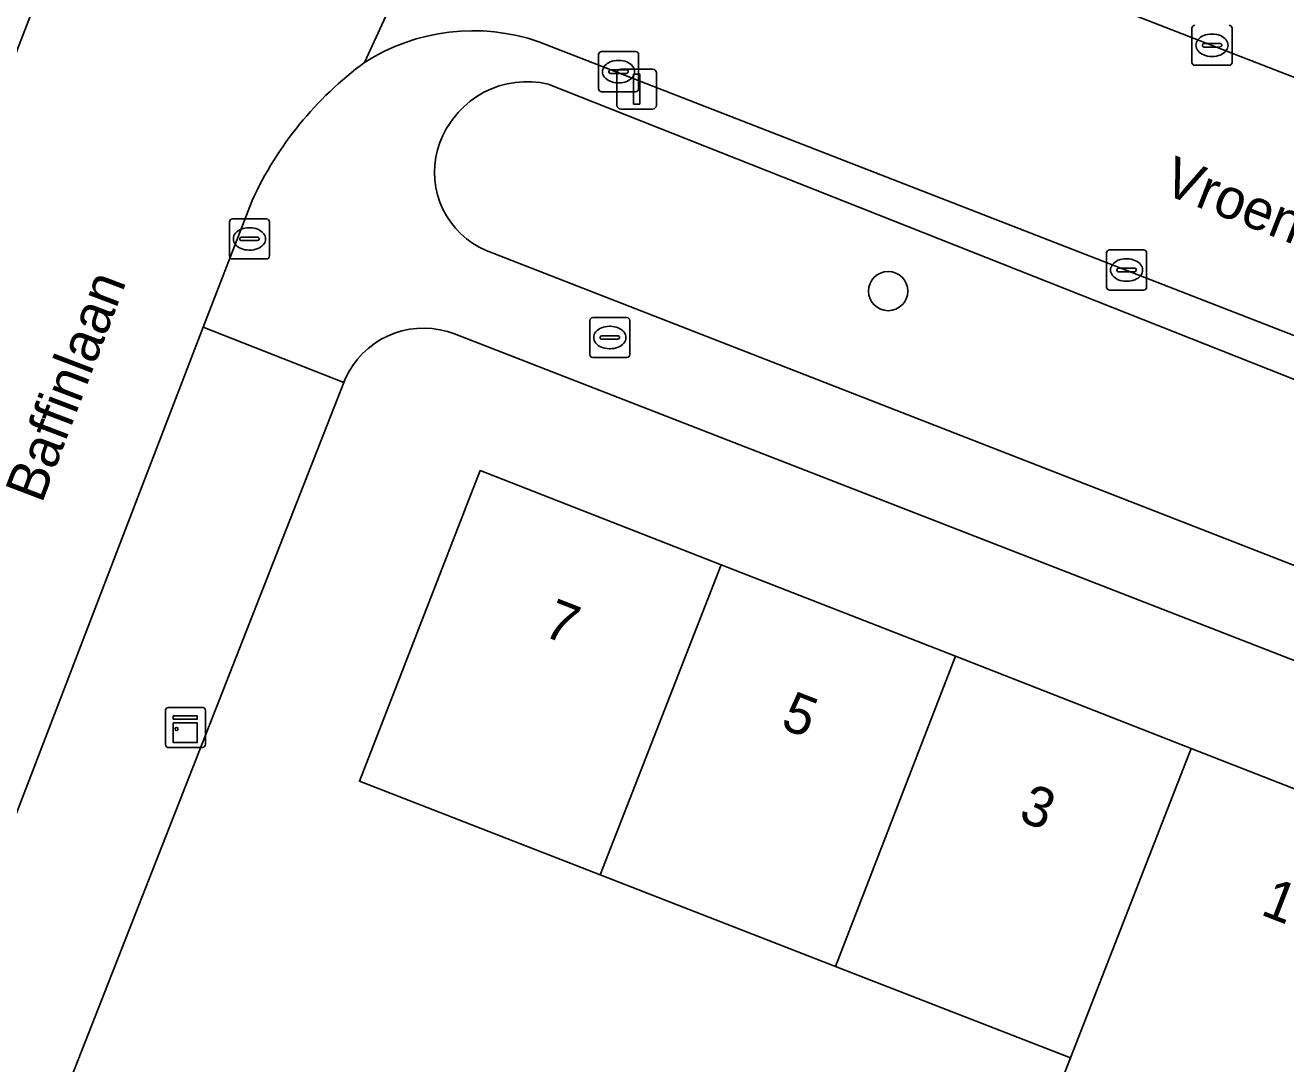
# Model space of a CAD drawing. Extents: x 161248 to 161848, y 384871 to 385383.
# Drawn here: x 161608.6 to 161640.06, y 385097.58 to 385123.49 of the extents above; entities that cross this region are included whole.
import ezdxf

# ---------------------------------------------------------------- set-up
doc = ezdxf.new("R2010")
doc.units = 0
for name, color, linetype in [('IMGEO_Boom', 7, 'Continuous'), ('IMGEO_Brandkraan', 7, 'Continuous'), ('IMGEO_Erf', 7, 'Continuous'), ('IMGEO_Groenvoorziening', 7, 'Continuous'), ('IMGEO_Kast', 7, 'Continuous'), ('IMGEO_Kolk', 7, 'Continuous'), ('IMGEO_Lichtmast', 7, 'Continuous'), ('IMGEO_Openbare_ruimte_label', 7, 'Continuous'), ('IMGEO_Pand', 7, 'Continuous'), ('IMGEO_Pand_nummerreeks', 7, 'Continuous'), ('IMGEO_Parkeervlak_open', 7, 'Continuous'), ('IMGEO_Rijbaan_lokaal_open', 7, 'Continuous'), ('IMGEO_Voetpad_open', 7, 'Continuous')]:
    doc.layers.add(name, color=color, linetype=linetype)

msp = doc.modelspace()

# ---------------------------------------------------------------- linework, layer by layer
at = {"layer": 'IMGEO_Boom'}
msp.add_circle((161630.137, 385116.861), 0.489, dxfattribs=at)
at = {"layer": 'IMGEO_Brandkraan'}
for p, q in [((161622.689, 385115.276), (161622.689, 385116.128)), ((161622.764, 385116.202), (161623.616, 385116.202)), ((161623.177, 385115.982), (161623.202, 385115.982)), ((161623.69, 385116.128), (161623.69, 385115.276)), ((161622.948, 385115.696), (161622.948, 385115.708)), ((161622.991, 385115.745), (161623.389, 385115.745)), ((161623.432, 385115.708), (161623.432, 385115.696)), ((161623.386, 385115.659), (161622.988, 385115.659)), ((161623.2, 385115.422), (161623.175, 385115.422)), ((161623.616, 385115.202), (161622.764, 385115.202))]:
    msp.add_line(p, q, dxfattribs=at)
for points in [[(161622.689, 385115.276), (161622.689, 385116.128)], [(161622.764, 385116.202), (161623.616, 385116.202)], [(161623.69, 385116.128), (161623.69, 385115.276)], [(161623.616, 385115.202), (161622.764, 385115.202)]]:
    msp.add_lwpolyline(points, dxfattribs=at)
for centre, radius, start, end in [((161622.766, 385116.126), 0.0765, 91.552, 178.448), ((161622.766, 385116.126), 0.0765, 91.552, 178.448), ((161623.614, 385116.126), 0.0765, 1.552, 88.448), ((161623.614, 385116.126), 0.0765, 1.552, 88.448), ((161622.988, 385115.705), 0.0403, 85.8775, 175.7526), ((161622.985, 385115.695), 0.0366, 178.938, 274.7102), ((161623.389, 385115.702), 0.043, 264.8664, 352.4533), ((161623.393, 385115.707), 0.0386, 1.7309, 96.639), ((161622.766, 385115.278), 0.0765, 181.552, 268.448), ((161622.766, 385115.278), 0.0765, 181.552, 268.448), ((161623.614, 385115.278), 0.0765, 271.552, 358.448), ((161623.614, 385115.278), 0.0765, 271.552, 358.448)]:
    msp.add_arc(centre, radius, start, end, dxfattribs=at)
for centre, major_axis, ratio, start_param, end_param in [((161623.176, 385115.702), (-0.387, 0.002), 0.722429, 4.712389, 7.853982), ((161623.201, 385115.702), (-0.39, 0.002), 0.717154, 1.570796, 4.712389)]:
    msp.add_ellipse(centre, major_axis=major_axis, ratio=ratio, start_param=start_param, end_param=end_param, dxfattribs=at)
at = {"layer": 'IMGEO_Erf'}
for points in [[(161644.724, 385105.911), (161619.316, 385115.79), (161619.135, 385115.851), (161618.949, 385115.896), (161618.759, 385115.925), (161618.568, 385115.936), (161618.377, 385115.93), (161618.187, 385115.907), (161618, 385115.867), (161617.817, 385115.81), (161617.64, 385115.738), (161617.47, 385115.65), (161617.309, 385115.547), (161617.157, 385115.43), (161617.017, 385115.3), (161616.889, 385115.158), (161616.774, 385115.005), (161616.673, 385114.842), (161616.587, 385114.671), (161616.549, 385114.582), (161609.588, 385096.835)], [(161633.583, 385094.893), (161634.689, 385097.731), (161628.823, 385100.011), (161622.948, 385102.294), (161616.939, 385104.629), (161619.952, 385112.383), (161625.973, 385110.031), (161631.817, 385107.748), (161637.698, 385105.451), (161643.642, 385103.129)]]:
    msp.add_lwpolyline(points, dxfattribs=at)
at = {"layer": 'IMGEO_Groenvoorziening'}
msp.add_lwpolyline([(161642.755, 385113.676), (161621.652, 385122.026), (161621.449, 385122.064), (161621.244, 385122.084), (161621.037, 385122.085), (161620.832, 385122.068), (161620.628, 385122.033), (161620.429, 385121.979), (161620.235, 385121.908), (161620.048, 385121.82), (161619.87, 385121.716), (161619.702, 385121.596), (161619.546, 385121.462), (161619.402, 385121.314), (161619.271, 385121.154), (161619.213, 385121.071), (161619.109, 385120.912), (161619.019, 385120.744), (161618.945, 385120.569), (161618.887, 385120.388), (161618.845, 385120.202), (161618.82, 385120.014), (161618.812, 385119.824), (161618.821, 385119.634), (161618.847, 385119.446), (161618.89, 385119.26), (161618.949, 385119.079), (161619.024, 385118.905), (161619.114, 385118.737), (161619.218, 385118.579), (161619.337, 385118.43), (161619.468, 385118.292), (161619.612, 385118.167), (161619.765, 385118.055), (161619.928, 385117.957), (161620.1, 385117.875), (161641.19, 385109.659)], dxfattribs=at)
at = {"layer": 'IMGEO_Kast'}
for p, q in [((161612.097, 385105.546), (161612.097, 385106.387)), ((161612.097, 385106.387), (161612.097, 385105.546)), ((161612.172, 385106.471), (161613.013, 385106.471)), ((161613.013, 385106.471), (161612.172, 385106.471)), ((161613.097, 385106.396), (161613.097, 385105.555)), ((161613.097, 385105.555), (161613.097, 385106.396)), ((161613.022, 385105.471), (161612.181, 385105.471)), ((161612.181, 385105.471), (161613.022, 385105.471))]:
    msp.add_line(p, q, dxfattribs=at)
for points in [[(161612.292, 385106.261), (161612.892, 385106.261), (161612.892, 385106.176), (161612.292, 385106.176), (161612.292, 385106.261)], [(161612.292, 385106.086), (161612.892, 385106.086), (161612.892, 385105.597), (161612.292, 385105.597), (161612.292, 385106.086)]]:
    msp.add_lwpolyline(points, dxfattribs=at)
msp.add_circle((161612.376, 385105.935), 0.0377, dxfattribs=at)
for centre, start, end in [((161612.175, 385106.393), 92.4484, 184.2845), ((161612.175, 385106.393), 92.4484, 184.2845), ((161613.019, 385106.393), 2.4484, 94.2845), ((161613.019, 385106.393), 2.4484, 94.2845), ((161612.175, 385105.549), 182.4484, 274.2845), ((161612.175, 385105.549), 182.4484, 274.2845), ((161613.019, 385105.549), 272.4484, 4.2845), ((161613.019, 385105.549), 272.4484, 4.2845)]:
    msp.add_arc(centre, 0.0779, start, end, dxfattribs=at)
at = {"layer": 'IMGEO_Kolk'}
for p, q in [((161637.72, 385122.568), (161637.72, 385123.42)), ((161638.208, 385123.274), (161638.233, 385123.274)), ((161638.721, 385123.42), (161638.721, 385122.568)), ((161637.979, 385122.988), (161637.979, 385123)), ((161638.417, 385122.951), (161638.019, 385122.951)), ((161638.022, 385123.037), (161638.42, 385123.037)), ((161638.463, 385123), (161638.463, 385122.988)), ((161622.907, 385121.91), (161622.907, 385122.762)), ((161622.982, 385122.836), (161623.834, 385122.836)), ((161623.395, 385122.616), (161623.42, 385122.616)), ((161623.908, 385122.762), (161623.908, 385121.91)), ((161638.231, 385122.714), (161638.206, 385122.714)), ((161623.166, 385122.33), (161623.166, 385122.342)), ((161623.604, 385122.293), (161623.206, 385122.293)), ((161623.209, 385122.379), (161623.607, 385122.379)), ((161623.65, 385122.342), (161623.65, 385122.33)), ((161638.647, 385122.494), (161637.795, 385122.494)), ((161623.418, 385122.056), (161623.393, 385122.056)), ((161623.834, 385121.836), (161622.982, 385121.836)), ((161613.695, 385117.737), (161613.695, 385118.589)), ((161613.77, 385118.663), (161614.622, 385118.663)), ((161614.696, 385118.589), (161614.696, 385117.737)), ((161613.997, 385118.206), (161614.395, 385118.206)), ((161614.183, 385118.443), (161614.208, 385118.443)), ((161613.954, 385118.157), (161613.954, 385118.169)), ((161614.392, 385118.12), (161613.994, 385118.12)), ((161614.206, 385117.883), (161614.181, 385117.883)), ((161614.438, 385118.169), (161614.438, 385118.157)), ((161635.662, 385117.886), (161636.514, 385117.886)), ((161614.622, 385117.663), (161613.77, 385117.663)), ((161635.587, 385116.96), (161635.587, 385117.812)), ((161636.075, 385117.666), (161636.1, 385117.666)), ((161636.588, 385117.812), (161636.588, 385116.96)), ((161635.846, 385117.38), (161635.846, 385117.392)), ((161636.284, 385117.343), (161635.886, 385117.343)), ((161635.889, 385117.429), (161636.287, 385117.429)), ((161636.33, 385117.392), (161636.33, 385117.38)), ((161636.098, 385117.106), (161636.073, 385117.106)), ((161636.514, 385116.886), (161635.662, 385116.886))]:
    msp.add_line(p, q, dxfattribs=at)
for points in [[(161637.72, 385122.568), (161637.72, 385123.42)], [(161638.721, 385123.42), (161638.721, 385122.568)], [(161622.907, 385121.91), (161622.907, 385122.762)], [(161622.982, 385122.836), (161623.834, 385122.836)], [(161623.908, 385122.762), (161623.908, 385121.91)], [(161638.647, 385122.494), (161637.795, 385122.494)], [(161623.834, 385121.836), (161622.982, 385121.836)], [(161613.695, 385117.737), (161613.695, 385118.589)], [(161613.77, 385118.663), (161614.622, 385118.663)], [(161614.696, 385118.589), (161614.696, 385117.737)], [(161635.662, 385117.886), (161636.514, 385117.886)], [(161614.622, 385117.663), (161613.77, 385117.663)], [(161635.587, 385116.96), (161635.587, 385117.812)], [(161636.588, 385117.812), (161636.588, 385116.96)], [(161636.514, 385116.886), (161635.662, 385116.886)]]:
    msp.add_lwpolyline(points, dxfattribs=at)
for centre, radius, start, end in [((161637.797, 385123.418), 0.0765, 91.552, 178.448), ((161637.797, 385123.418), 0.0765, 91.552, 178.448), ((161638.645, 385123.418), 0.0765, 1.552, 88.448), ((161638.645, 385123.418), 0.0765, 1.552, 88.448), ((161638.019, 385122.997), 0.0403, 85.8775, 175.7526), ((161638.016, 385122.987), 0.0366, 178.938, 274.7102), ((161638.42, 385122.994), 0.043, 264.8664, 352.4533), ((161638.424, 385122.999), 0.0386, 1.7309, 96.639), ((161622.984, 385122.76), 0.0765, 91.552, 178.448), ((161622.984, 385122.76), 0.0765, 91.552, 178.448), ((161623.832, 385122.76), 0.0765, 1.552, 88.448), ((161623.832, 385122.76), 0.0765, 1.552, 88.448), ((161623.206, 385122.339), 0.0403, 85.8775, 175.7526), ((161623.203, 385122.329), 0.0366, 178.938, 274.7102), ((161623.607, 385122.336), 0.043, 264.8664, 352.4533), ((161623.611, 385122.341), 0.0386, 1.7309, 96.639), ((161637.797, 385122.57), 0.0765, 181.552, 268.448), ((161637.797, 385122.57), 0.0765, 181.552, 268.448), ((161638.645, 385122.57), 0.0765, 271.552, 358.448), ((161638.645, 385122.57), 0.0765, 271.552, 358.448), ((161622.984, 385121.912), 0.0765, 181.552, 268.448), ((161622.984, 385121.912), 0.0765, 181.552, 268.448), ((161623.832, 385121.912), 0.0765, 271.552, 358.448), ((161623.832, 385121.912), 0.0765, 271.552, 358.448), ((161613.772, 385118.587), 0.0765, 91.552, 178.448), ((161613.772, 385118.587), 0.0765, 91.552, 178.448), ((161614.62, 385118.587), 0.0765, 1.552, 88.448), ((161614.62, 385118.587), 0.0765, 1.552, 88.448), ((161613.994, 385118.166), 0.0403, 85.8775, 175.7526), ((161614.399, 385118.168), 0.0386, 1.7309, 96.639), ((161613.991, 385118.156), 0.0366, 178.938, 274.7102), ((161614.395, 385118.163), 0.043, 264.8664, 352.4533), ((161635.664, 385117.81), 0.0765, 91.552, 178.448), ((161635.664, 385117.81), 0.0765, 91.552, 178.448), ((161636.512, 385117.81), 0.0765, 1.552, 88.448), ((161636.512, 385117.81), 0.0765, 1.552, 88.448), ((161613.772, 385117.739), 0.0765, 181.552, 268.448), ((161613.772, 385117.739), 0.0765, 181.552, 268.448), ((161614.62, 385117.739), 0.0765, 271.552, 358.448), ((161614.62, 385117.739), 0.0765, 271.552, 358.448), ((161635.886, 385117.389), 0.0403, 85.8775, 175.7526), ((161635.883, 385117.379), 0.0366, 178.938, 274.7102), ((161636.287, 385117.386), 0.043, 264.8664, 352.4533), ((161636.291, 385117.391), 0.0386, 1.7309, 96.639), ((161635.664, 385116.962), 0.0765, 181.552, 268.448), ((161635.664, 385116.962), 0.0765, 181.552, 268.448), ((161636.512, 385116.962), 0.0765, 271.552, 358.448), ((161636.512, 385116.962), 0.0765, 271.552, 358.448)]:
    msp.add_arc(centre, radius, start, end, dxfattribs=at)
for centre, major_axis, ratio, start_param, end_param in [((161638.207, 385122.994), (-0.387, 0.002), 0.722429, 4.712389, 7.853982), ((161638.232, 385122.994), (-0.39, 0.002), 0.717154, 1.570796, 4.712389), ((161623.394, 385122.336), (-0.387, 0.002), 0.722429, 4.712389, 7.853982), ((161623.419, 385122.336), (-0.39, 0.002), 0.717154, 1.570796, 4.712389), ((161614.182, 385118.163), (-0.387, 0.002), 0.722429, 4.712389, 7.853982), ((161614.207, 385118.163), (-0.39, 0.002), 0.717154, 1.570796, 4.712389), ((161636.074, 385117.386), (-0.387, 0.002), 0.722429, 4.712389, 7.853982), ((161636.099, 385117.386), (-0.39, 0.002), 0.717154, 1.570796, 4.712389)]:
    msp.add_ellipse(centre, major_axis=major_axis, ratio=ratio, start_param=start_param, end_param=end_param, dxfattribs=at)
at = {"layer": 'IMGEO_Lichtmast'}
for p, q in [((161623.365, 385121.5), (161623.365, 385122.3)), ((161623.365, 385122.3), (161623.365, 385121.5)), ((161623.465, 385122.4), (161624.255, 385122.4)), ((161624.255, 385122.4), (161623.465, 385122.4)), ((161624.355, 385122.3), (161624.355, 385121.5)), ((161624.355, 385121.5), (161624.355, 385122.3)), ((161624.255, 385121.4), (161623.465, 385121.4)), ((161623.465, 385121.4), (161624.255, 385121.4))]:
    msp.add_line(p, q, dxfattribs=at)
msp.add_lwpolyline([(161623.785, 385122.275), (161623.935, 385122.275), (161623.935, 385121.525), (161623.785, 385121.525), (161623.785, 385122.275)], dxfattribs=at)
for centre, start, end in [((161623.465, 385122.3), 90, 180), ((161623.465, 385122.3), 90, 180), ((161624.255, 385122.3), 0, 90), ((161624.255, 385122.3), 360, 90), ((161623.465, 385121.5), 180, 270), ((161623.465, 385121.5), 180, 270), ((161624.255, 385121.5), 270, 0), ((161624.255, 385121.5), 270, 0)]:
    msp.add_arc(centre, 0.1, start, end, dxfattribs=at)
at = {"layer": 'IMGEO_Pand'}
for points in [[(161619.952, 385112.383), (161616.939, 385104.629), (161622.948, 385102.294), (161625.973, 385110.031)], [(161628.823, 385100.011), (161631.817, 385107.748), (161625.973, 385110.031), (161622.948, 385102.294)], [(161634.689, 385097.731), (161637.698, 385105.451), (161631.817, 385107.748), (161628.823, 385100.011)], [(161643.642, 385103.129), (161637.698, 385105.451), (161634.689, 385097.731), (161633.583, 385094.893), (161639.51, 385092.589), (161640.622, 385095.425)]]:
    msp.add_lwpolyline(points, close=True, dxfattribs=at)
at = {"layer": 'IMGEO_Parkeervlak_open'}
msp.add_lwpolyline([(161666.218, 385117.983), (161628.462, 385132.746), (161627.342, 385129.684), (161627.284, 385129.542), (161627.194, 385129.36), (161627.088, 385129.188), (161626.967, 385129.026), (161626.831, 385128.875), (161626.683, 385128.737), (161626.523, 385128.613), (161626.353, 385128.503), (161626.173, 385128.409), (161625.986, 385128.332), (161625.793, 385128.271), (161625.595, 385128.229), (161625.394, 385128.204), (161625.192, 385128.197), (161624.989, 385128.208), (161624.789, 385128.237), (161624.592, 385128.284), (161624.4, 385128.348), (161625.181, 385128.058), (161665.69, 385112.325)], dxfattribs=at)
at = {"layer": 'IMGEO_Rijbaan_lokaal_open'}
for points in [[(161617.068, 385122.566), (161621.309, 385131.792), (161621.125, 385132.329), (161620.99, 385132.881), (161620.905, 385133.442), (161620.87, 385134.008), (161620.886, 385134.576), (161620.952, 385135.14), (161621.069, 385135.695), (161621.643, 385137.167), (161615.139, 385139.701), (161614.984, 385139.765), (161614.55, 385138.633), (161612.455, 385133.276), (161609.658, 385126.137), (161608.098, 385122.102), (161601.214, 385104.169), (161594.264, 385086.477)], [(161625.181, 385128.058), (161624.4, 385128.348), (161623.997, 385128.554), (161623.578, 385128.816), (161623.184, 385129.114), (161622.818, 385129.446), (161622.483, 385129.81), (161622.183, 385130.202), (161621.918, 385130.619), (161621.816, 385130.778), (161621.54, 385131.274), (161621.309, 385131.792), (161617.068, 385122.566)], [(161621.419, 385123.084), (161659.112, 385108.427), (161663.998, 385106.512), (161664.299, 385106.388), (161666.502, 385111.992), (161665.69, 385112.325), (161625.181, 385128.058)], [(161599.431, 385081.45), (161600.202, 385082.833), (161600.836, 385084.252), (161603.558, 385091.164), (161606.772, 385099.678), (161610.967, 385110.567), (161613.044, 385115.957), (161614.264, 385119.122)]]:
    msp.add_lwpolyline(points, dxfattribs=at)
for centre, radius, start, end in [((161619.781, 385118.309), 5.048, 71.0665, 122.5121), ((161622.314, 385115.431), 8.856, 126.3265, 155.3707)]:
    msp.add_arc(centre, radius, start, end, dxfattribs=at)
at = {"layer": 'IMGEO_Voetpad_open'}
for points in [[(161594.264, 385086.477), (161601.214, 385104.169), (161608.098, 385122.102), (161609.658, 385126.137), (161608.644, 385126.544), (161611.408, 385133.708), (161612.455, 385133.276), (161614.55, 385138.633), (161614.984, 385139.765), (161615.062, 385139.969), (161616.012, 385142.32), (161620.865, 385154.341), (161634.002, 385187.929), (161635.004, 385190.489), (161642.948, 385210.8), (161646.477, 385219.731)], [(161659.112, 385108.427), (161621.419, 385123.084)], [(161641.19, 385109.659), (161620.1, 385117.875), (161619.928, 385117.957), (161619.765, 385118.055), (161619.612, 385118.167), (161619.468, 385118.292), (161619.337, 385118.43), (161619.218, 385118.579), (161619.114, 385118.737), (161619.024, 385118.905), (161618.949, 385119.079), (161618.89, 385119.26), (161618.847, 385119.446), (161618.821, 385119.634), (161618.812, 385119.824), (161618.82, 385120.014), (161618.845, 385120.202), (161618.887, 385120.388), (161618.945, 385120.569), (161619.019, 385120.744), (161619.109, 385120.912), (161619.213, 385121.071), (161619.271, 385121.154), (161619.402, 385121.314), (161619.546, 385121.462), (161619.702, 385121.596), (161619.87, 385121.716), (161620.048, 385121.82), (161620.235, 385121.908), (161620.429, 385121.979), (161620.628, 385122.033), (161620.832, 385122.068), (161621.037, 385122.085), (161621.244, 385122.084), (161621.449, 385122.064), (161621.652, 385122.026), (161642.755, 385113.676)], [(161614.264, 385119.122), (161613.044, 385115.957), (161616.549, 385114.582), (161616.587, 385114.671), (161616.673, 385114.842), (161616.774, 385115.005), (161616.889, 385115.158), (161617.017, 385115.3), (161617.157, 385115.43), (161617.309, 385115.547), (161617.47, 385115.65), (161617.64, 385115.738), (161617.817, 385115.81), (161618, 385115.867), (161618.187, 385115.907), (161618.377, 385115.93), (161618.568, 385115.936), (161618.759, 385115.925), (161618.949, 385115.896), (161619.135, 385115.851), (161619.316, 385115.79), (161644.724, 385105.911)], [(161609.012, 385095.368), (161609.588, 385096.835), (161616.549, 385114.582), (161613.044, 385115.957), (161610.967, 385110.567), (161606.772, 385099.678), (161603.558, 385091.164), (161600.836, 385084.252), (161600.202, 385082.833), (161599.431, 385081.45)]]:
    msp.add_lwpolyline(points, dxfattribs=at)
for centre, radius, start, end in [((161619.781, 385118.309), 5.048, 71.0665, 122.5121), ((161622.314, 385115.431), 8.856, 126.3265, 155.3707)]:
    msp.add_arc(centre, radius, start, end, dxfattribs=at)

# ---------------------------------------------------------------- texts
at = {"layer": 'IMGEO_Openbare_ruimte_label'}
for s, rotation, p in [('Vroenhof', 338.6456, (161636.939, 385119.317)), ('Baffinlaan', 69.1353, (161609.011, 385111.54))]:
    msp.add_text(s, height=1, rotation=rotation, dxfattribs=at).set_placement(p)
at = {"layer": 'IMGEO_Pand_nummerreeks'}
for s, rotation, p in [('7', 338.7643, (161621.48, 385108.278)), ('5', 338.7643, (161627.419, 385105.97)), ('3', 338.7643, (161633.357, 385103.663)), ('1', 338.7662, (161639.402, 385101.315))]:
    msp.add_text(s, height=1, rotation=rotation, dxfattribs=at).set_placement(p)

doc.saveas('drawing.dxf')
